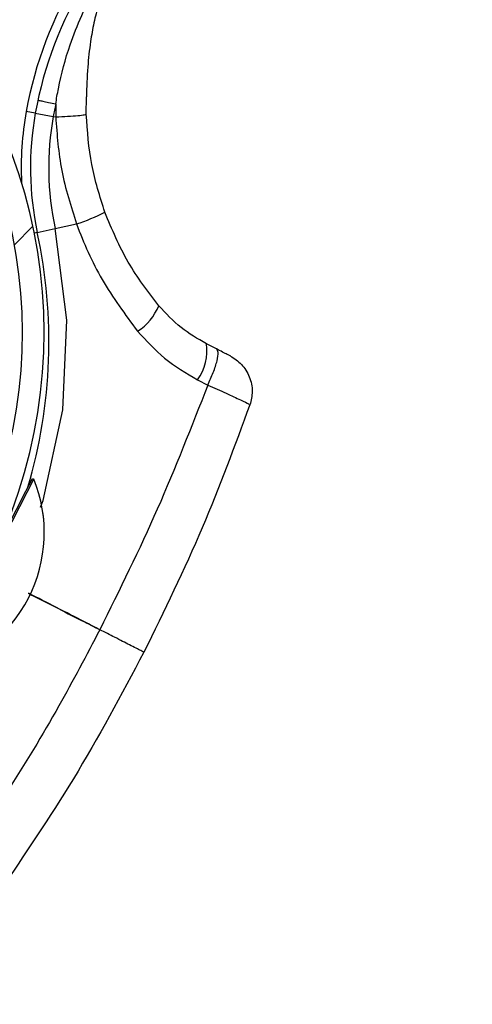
# Model space of a CAD drawing. Header units: inches. Extents: x 170 to 284, y 215 to 248.
# Tile 822 of 1056: x 236.014 to 236.0644, y 224.6504 to 224.76. Entities that reach past the tile are written whole.
import ezdxf

# ---------------------------------------------------------------- set-up
doc = ezdxf.new("R2010")
doc.units = ezdxf.units.IN
doc.header["$LTSCALE"] = 0.25
doc.header["$MEASUREMENT"] = 0
doc.layers.add('RH FRONT OF HOOD', color=7, linetype='Continuous')
pattern_1 = [(45, (225.4196035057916, 218.4993357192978), (-0.03026527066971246, 0.03026527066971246), [])]

msp = doc.modelspace()

# ---------------------------------------------------------------- hatches: boundary and pattern name
at = {"layer": 'RH FRONT OF HOOD'}
h = msp.add_hatch(dxfattribs=at)
h.set_pattern_fill('ANSI31', color=256, scale=0.34241245, angle=2.8e-322, style=0)
h.set_pattern_definition([(45, (225.4529552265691, 218.4993357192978), (-0.03026527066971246, 0.03026527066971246), [])])
edge = h.paths.add_edge_path(flags=0)
edge.add_arc((235.7395956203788, 224.3915581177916), 0.021400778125, 89.9999999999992, 390.52248781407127, ccw=False)
edge.add_line((235.7395956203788, 224.4129588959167), (235.8123582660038, 224.4129588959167))
edge.add_arc((235.8123582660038, 224.8238538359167), 0.4108949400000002, 270, 450.0000000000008)
edge.add_line((235.8123582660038, 225.2347487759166), (235.3287006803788, 225.2347487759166))
edge.add_arc((235.3287006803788, 225.2390289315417), 0.004280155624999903, 180.0000000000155, 269.9999999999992, ccw=False)
edge.add_line((235.3244205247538, 225.2390289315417), (235.3244205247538, 225.2818304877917))
edge.add_arc((235.3287006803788, 225.2818304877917), 0.004280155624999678, 360, 540, ccw=False)
edge.add_line((235.3329808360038, 225.2818304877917), (235.3329808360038, 225.2390289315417))
edge.add_line((235.3329808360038, 225.2390289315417), (235.3297484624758, 225.2390289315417))
edge.add_line((235.3297484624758, 225.2390289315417), (235.3297484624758, 225.2818304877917))
edge.add_arc((235.3287006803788, 225.2818304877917), 0.001047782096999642, 360, 540.0000000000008)
edge.add_line((235.3276528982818, 225.2818304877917), (235.3276528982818, 225.2390289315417))
edge.add_arc((235.3287006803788, 225.2390289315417), 0.001047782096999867, 180, 270)
edge.add_line((235.3287006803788, 225.2379811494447), (235.8123582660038, 225.2379811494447))
edge.add_arc((235.8123582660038, 224.8238538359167), 0.4141273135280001, 269.9999999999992, 450, ccw=False)
edge.add_line((235.8123582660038, 224.4097265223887), (235.7395956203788, 224.4097265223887))
edge.add_arc((235.7395956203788, 224.3915581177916), 0.018168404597, 450.0000000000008, 750.5224878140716)
edge.add_arc((235.754343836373, 224.4002532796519), 0.001047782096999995, 390.5224878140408, 495.0000000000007)
edge.add_line((235.753602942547, 224.4009941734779), (235.7449077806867, 224.3922990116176))
edge.add_line((235.7449077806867, 224.3922990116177), (235.7426221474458, 224.3945846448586))
edge.add_line((235.7426221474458, 224.3945846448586), (235.751317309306, 224.4032798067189))
edge.add_arc((235.754343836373, 224.4002532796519), 0.004280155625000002, 390.522487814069, 495.0000000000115, ccw=False)
h = msp.add_hatch(dxfattribs=at)
h.set_pattern_fill('ANSI31', color=256, scale=0.34241245, style=0)
h.set_pattern_definition(pattern_1)
edge = h.paths.add_edge_path(flags=0)
edge.add_line((235.7790065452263, 225.2304686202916), (235.4365940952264, 225.2304686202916))
edge.add_line((235.4365940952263, 225.2304686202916), (235.4365940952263, 225.2347487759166))
edge.add_line((235.4365940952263, 225.2347487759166), (235.7790065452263, 225.2347487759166))
edge.add_arc((235.7790065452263, 224.8238538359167), 0.4108949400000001, 269.9999999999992, 450, ccw=False)
edge.add_line((235.7790065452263, 224.4129588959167), (235.7062438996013, 224.4129588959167))
edge.add_line((235.7062438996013, 224.4129588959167), (235.7062438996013, 224.4172390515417))
edge.add_line((235.7062438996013, 224.4172390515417), (235.7790065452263, 224.4172390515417))
edge.add_arc((235.7790065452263, 224.8238538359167), 0.406614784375, 270, 450.0000000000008)
h = msp.add_hatch(dxfattribs=at)
h.set_pattern_fill('ANSI31', color=256, scale=0.34241245, angle=2.8e-322, style=0)
h.set_pattern_definition(pattern_1)
edge = h.paths.add_edge_path(flags=0)
edge.add_line((236.0242613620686, 224.7916483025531), (236.0240517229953, 224.789243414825))
edge.add_arc((236.0244100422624, 224.7933538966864), 0.004126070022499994, 242.80758111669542, 265.0180014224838, ccw=False)
edge.add_arc((236.0284784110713, 224.8012726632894), 0.01302879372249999, 194.2837484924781, 242.8075811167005, ccw=False)
edge.add_arc((236.0336946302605, 224.8021343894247), 0.01830194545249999, 152.8075811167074, 192.868954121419, ccw=False)
edge.add_arc((236.0278773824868, 224.805123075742), 0.01176186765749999, 444.94843881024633, 512.8075811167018, ccw=False)
edge.add_arc((236.0284314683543, 224.8011812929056), 0.01566536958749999, 388.0646491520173, 448.23838092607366, ccw=False)
edge.add_arc((236.0200631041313, 224.7963571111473), 0.02532140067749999, 365.6618293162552, 388.7885144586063, ccw=False)
edge.add_arc((236.0302222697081, 224.7982979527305), 0.01504902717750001, 324.96329948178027, 362.12223075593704, ccw=False)
edge.add_arc((236.0197767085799, 224.8051658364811), 0.02754708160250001, 246.11608425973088, 325.7401548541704, ccw=False)
edge.add_arc((236.006177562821, 224.7715778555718), 0.008748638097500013, 433.7662000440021, 580.7490133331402)
edge.add_arc((235.9600185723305, 224.7251915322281), 0.05672062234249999, 332.3782168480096, 405.81748085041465, ccw=False)
edge.add_arc((235.8186385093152, 224.7964800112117), 0.2150521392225, 316.23360868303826, 333.0136347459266, ccw=False)
edge.add_arc((235.9538221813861, 224.6683983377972), 0.02884824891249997, 257.9664245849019, 314.2213378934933, ccw=False)
edge.add_arc((235.9443067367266, 224.6119629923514), 0.0284373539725, 442.9281750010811, 496.5266487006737)
edge.add_arc((235.9347944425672, 224.6215465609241), 0.01494630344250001, 498.0990219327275, 553.3547732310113)
edge.add_arc((235.938669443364, 224.6215960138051), 0.0187470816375, 190.765455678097, 224.2471970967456)
edge.add_arc((235.934483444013, 224.618318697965), 0.0134739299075, 226.6851385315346, 265.0812268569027)
edge.add_arc((235.9335599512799, 224.6109014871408), 0.006011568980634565, 267.7901137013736, 288.5251547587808)
edge.add_arc((235.9281665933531, 224.6218335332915), 0.01816498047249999, 293.7068411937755, 332.8075811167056)
edge.add_arc((235.9345929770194, 224.6185318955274), 0.01094007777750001, 332.8075811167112, 422.8075811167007)
edge.add_arc((235.93873958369, 224.6266029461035), 0.001866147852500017, 422.8075811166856, 438.449827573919)
edge.add_line((235.9391132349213, 224.628431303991), (235.9395965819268, 224.6307964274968))
edge.add_arc((235.93873958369, 224.6266029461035), 0.004280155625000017, 422.80758111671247, 438.44982757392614, ccw=False)
edge.add_arc((235.9345929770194, 224.6185318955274), 0.01335408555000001, 332.80758111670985, 422.80758111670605, ccw=False)
edge.add_arc((235.9281665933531, 224.6218335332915), 0.020578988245, 293.418939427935, 332.8075811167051, ccw=False)
edge.add_arc((235.9335599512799, 224.6109014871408), 0.008425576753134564, 267.3852483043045, 289.30729203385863, ccw=False)
edge.add_arc((235.934483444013, 224.618318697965), 0.01588793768, 226.4978833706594, 265.2781618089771, ccw=False)
edge.add_arc((235.938669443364, 224.6215960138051), 0.02116108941, 190.9121118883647, 224.3847528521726, ccw=False)
edge.add_arc((235.9347944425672, 224.6215465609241), 0.01736031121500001, 137.9878292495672, 193.1734344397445, ccw=False)
edge.add_arc((235.9443067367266, 224.6119629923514), 0.030851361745, 442.72573840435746, 496.58711871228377, ccw=False)
edge.add_arc((235.9538221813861, 224.6683983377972), 0.02643424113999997, 257.7492906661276, 314.1311942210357)
edge.add_arc((235.8186385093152, 224.7964800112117), 0.21263813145, 316.245249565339, 333.0172706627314)
edge.add_arc((235.9600185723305, 224.7251915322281), 0.05430661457, 332.3642077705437, 405.9221159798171)
edge.add_arc((236.006177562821, 224.7715778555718), 0.01116264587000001, 72.86862000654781, 221.3366683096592, ccw=False)
edge.add_arc((236.0197767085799, 224.8051658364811), 0.02513307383, 245.7789812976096, 325.7782389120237)
edge.add_arc((236.0302222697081, 224.7982979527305), 0.01263501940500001, 324.8906283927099, 361.7902779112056)
edge.add_arc((236.0200631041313, 224.7963571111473), 0.022907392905, 365.8518874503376, 388.8272963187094)
edge.add_arc((236.0284314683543, 224.8011812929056), 0.01325136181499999, 387.9998215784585, 448.5428308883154)
edge.add_arc((236.0278773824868, 224.805123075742), 0.009347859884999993, 444.5301052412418, 512.8075811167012)
edge.add_arc((236.0336946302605, 224.8021343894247), 0.01588793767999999, 512.8075811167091, 552.7597599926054)
edge.add_arc((236.0284784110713, 224.8012726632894), 0.01061478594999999, 194.4420824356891, 242.8075811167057)
edge.add_arc((236.0244100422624, 224.7933538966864), 0.001712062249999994, 242.8075811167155, 265.0180014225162)

# ---------------------------------------------------------------- linework, layer by layer
for p, q in [((236.0214343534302, 224.7495180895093), (236.0214384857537, 224.7514327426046)), ((236.0180307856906, 224.7506491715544), (236.0180295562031, 224.7492155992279)), ((236.0157551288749, 224.7496266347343), (236.0147442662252, 224.7498093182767)), ((236.0157551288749, 224.7496266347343), (236.0177562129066, 224.7492649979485)), ((236.0177562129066, 224.7492649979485), (236.0180295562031, 224.7492155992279)), ((236.0179605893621, 224.7367754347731), (236.0203567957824, 224.7372899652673)), ((236.0159724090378, 224.7363485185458), (236.0156451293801, 224.7362782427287)), ((236.0159724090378, 224.7363485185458), (236.0179605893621, 224.7367754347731)), ((236.0359385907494, 224.7233700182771), (236.0347984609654, 224.7239557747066)), ((236.0338175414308, 224.7199368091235), (236.0349612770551, 224.7193413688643)), ((236.0147065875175, 224.7075156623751), (236.0154453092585, 224.7089527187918)), ((236.0148588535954, 224.7074373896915), (236.0155975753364, 224.7088744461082)), ((236.0154453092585, 224.7089527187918), (236.0155975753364, 224.7088744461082)), ((236.0155975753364, 224.7088744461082), (236.0155989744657, 224.708873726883)), ((236.0045767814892, 224.6874353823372), (236.0148588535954, 224.7074373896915)), ((236.0106122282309, 224.6995507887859), (236.0147065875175, 224.7075156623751))]:
    msp.add_line(p, q, dxfattribs=at)
at = {"layer": 'RH FRONT OF HOOD', "flags": 128}
msp.add_lwpolyline([(236.0163250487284, 224.7057679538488), (236.0166241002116, 224.7065101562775), (236.0188088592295, 224.7165795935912), (236.0192487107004, 224.7265666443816), (236.0179606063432, 224.7367753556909), (236.0179605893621, 224.7367754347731), (236.0179605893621, 224.7367754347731)], dxfattribs=at)
at = {"layer": 'RH FRONT OF HOOD'}
for centre, radius, start, end in [((235.7790065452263, 224.8238538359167), 0.4141273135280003, 270, 90), ((235.7790065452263, 224.8238538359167), 0.4108949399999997, 270, 90), ((235.7790065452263, 224.8238538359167), 0.406614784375, 270, 90), ((235.9600185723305, 224.7251915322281), 0.05672062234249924, 332.3782168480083, 45.81748085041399), ((236.0582113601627, 224.7419539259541), 0.04417120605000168, 148.5788848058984, 169.7560486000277), ((236.0582113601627, 224.7419539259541), 0.04314396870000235, 148.5788848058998, 169.7560486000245), ((235.9600185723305, 224.7251915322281), 0.05430661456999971, 332.3642077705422, 45.92211597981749), ((236.0582113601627, 224.7419539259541), 0.04111046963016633, 167.7880775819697, 169.7560486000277), ((236.0494505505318, 224.7435371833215), 0.03526848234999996, 169.7560486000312, 182.6462420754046), ((236.0494505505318, 224.7435371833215), 0.03424124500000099, 169.7560486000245, 192.1189350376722), ((236.0494505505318, 224.7435371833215), 0.03220774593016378, 169.7560486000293, 192.1189350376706), ((236.0131605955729, 224.7591999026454), 0.02306145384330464, 288.1824858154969, 296.6461941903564), ((235.959394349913, 224.7241996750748), 0.05786770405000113, 343.7094724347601, 12.11893503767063), ((236.0238329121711, 224.7304874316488), 0.006116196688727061, 302.8035457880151, 337.9111589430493), ((236.0295832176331, 224.7230994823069), 0.005285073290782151, 323.2434536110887, 9.324216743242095), ((236.000820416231, 224.7029185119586), 0.01593228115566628, 283.6370579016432, 21.95189982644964), ((236.0008218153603, 224.7029177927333), 0.01593228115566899, 283.6370579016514, 21.9518998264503)]:
    msp.add_arc(centre, radius, start, end, dxfattribs=at)
for points, knots in [([(236.0180307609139, 224.7506483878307), (236.0180307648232, 224.7506484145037), (236.0181141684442, 224.7512174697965), (236.0185016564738, 224.7534455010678), (236.0196837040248, 224.7579061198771), (236.0213830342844, 224.7615555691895), (236.0223692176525, 224.7636734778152)], [0, 0, 0, 0, 5.869764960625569e-06, 0.125228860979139, 0.4923383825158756, 1, 1, 1, 1]), ([(236.0234879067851, 224.7636266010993), (236.0232428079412, 224.7629716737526), (236.0227582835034, 224.7616769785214), (236.0222520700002, 224.7596524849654), (236.02183578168, 224.7573438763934), (236.0215462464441, 224.7545652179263), (236.0214762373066, 224.7525373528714), (236.0214381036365, 224.7514327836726)], [0, 0, 0, 0, 0.1627420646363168, 0.3217171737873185, 0.4905672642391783, 0.7225142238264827, 1, 1, 1, 1]), ([(236.0180295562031, 224.7492155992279), (236.018486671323, 224.7492350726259), (236.0194275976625, 224.7492751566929), (236.02054467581, 224.7493557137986), (236.0212972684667, 224.7494412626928), (236.0213895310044, 224.7494929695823), (236.0214343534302, 224.7495180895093)], [0, 0, 0, 0, 0.2429069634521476, 0.4999999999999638, 0.7570930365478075, 1, 1, 1, 1]), ([(236.0180295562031, 224.7492155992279), (236.0181743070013, 224.7472081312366), (236.0184676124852, 224.7431404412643), (236.0197216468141, 224.7392569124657), (236.0203567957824, 224.7372899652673)], [0, 0, 0, 0, 0.4935154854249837, 1, 1, 1, 1]), ([(236.0235031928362, 224.7385877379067), (236.0229436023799, 224.7403444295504), (236.0218095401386, 224.7439045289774), (236.0215605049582, 224.7476306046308), (236.0214343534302, 224.7495180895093)], [0, 0, 0, 0, 0.4934389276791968, 1, 1, 1, 1]), ([(236.0295001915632, 224.7281874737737), (236.0282988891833, 224.7297515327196), (236.0258543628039, 224.7329342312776), (236.024295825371, 224.7366818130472), (236.0235031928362, 224.7385877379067)], [0, 0, 0, 0, 0.4914254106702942, 1, 1, 1, 1]), ([(236.0203567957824, 224.7372899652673), (236.0203568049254, 224.7372899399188), (236.0211271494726, 224.7351541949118), (236.0230174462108, 224.7308995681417), (236.025755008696, 224.7272178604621), (236.0271464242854, 224.7253465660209)], [0, 0, 0, 0, 5.836249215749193e-06, 0.491734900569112, 1, 1, 1, 1]), ([(236.0347984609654, 224.7239557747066), (236.0338350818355, 224.7245111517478), (236.0318700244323, 224.7256439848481), (236.0303003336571, 224.7273286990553), (236.0295001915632, 224.7281874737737)], [0, 0, 0, 0, 0.490254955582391, 1, 1, 1, 1]), ([(236.0271464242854, 224.7253465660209), (236.0281066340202, 224.7242934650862), (236.030066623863, 224.7221438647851), (236.0325505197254, 224.7206823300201), (236.0338175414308, 224.7199368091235)], [0, 0, 0, 0, 0.4899054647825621, 1, 1, 1, 1]), ([(236.0349562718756, 224.7193426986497), (236.0351741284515, 224.7198167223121), (236.0356255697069, 224.7207989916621), (236.0360364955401, 224.7220992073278), (236.0361764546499, 224.7230577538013), (236.0360159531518, 224.7232684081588), (236.0359384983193, 224.7233700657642)], [0, 0, 0, 0, 0.2412900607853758, 0.4999999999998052, 0.7587099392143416, 1, 1, 1, 1]), ([(236.0374708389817, 224.7225828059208), (236.0374718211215, 224.7225823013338), (236.0375487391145, 224.7225427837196), (236.0374594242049, 224.7225886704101), (236.0371730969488, 224.7227357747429), (236.0366338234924, 224.7230128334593), (236.0361694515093, 224.7232514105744), (236.0359384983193, 224.7233700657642)], [0, 0, 0, 0, 0.003230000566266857, 0.2529631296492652, 0.5032304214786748, 0.7529340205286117, 1, 1, 1, 1]), ([(236.0374711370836, 224.7225826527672), (236.0379065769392, 224.7222999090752), (236.0388072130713, 224.7217150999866), (236.0396698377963, 224.7202936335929), (236.0400265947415, 224.7186752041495), (236.039777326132, 224.7176393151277), (236.0396567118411, 224.7171380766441)], [0, 0, 0, 0, 0.2415860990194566, 0.4996813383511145, 0.7579094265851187, 1, 1, 1, 1]), ([(236.0349563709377, 224.7193429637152), (236.0331508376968, 224.714716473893), (236.0295431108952, 224.7054720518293), (236.0251424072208, 224.696556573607), (236.0229440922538, 224.6921029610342)], [0, 0, 0, 0, 0.5004628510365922, 0.9999999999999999, 0.9999999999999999, 0.9999999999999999, 0.9999999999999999]), ([(236.0349562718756, 224.7193426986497), (236.035665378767, 224.7190298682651), (236.0370925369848, 224.718400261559), (236.0386805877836, 224.7176658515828), (236.0395903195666, 224.7172185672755), (236.0395693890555, 224.71719018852), (236.0395612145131, 224.7171791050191)], [0, 0, 0, 0, 0.2719162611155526, 0.5472623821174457, 0.823180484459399, 1, 1, 1, 1]), ([(236.0396376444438, 224.717149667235), (236.0379480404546, 224.7125555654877), (236.0344962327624, 224.7031699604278), (236.0300942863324, 224.6941843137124), (236.0278470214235, 224.689596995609)], [0, 0, 0, 0, 0.4894838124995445, 0.9999999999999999, 0.9999999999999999, 0.9999999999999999, 0.9999999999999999]), ([(236.0149939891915, 224.6961571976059), (236.0169631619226, 224.695150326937), (236.0196115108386, 224.6937961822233), (236.0222603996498, 224.6924417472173), (236.0229397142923, 224.6920943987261)], [0, 0, 0, 0, 0.7435473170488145, 1, 1, 1, 1]), ([(236.0229440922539, 224.6921029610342), (236.0223761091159, 224.6923934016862), (236.0197270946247, 224.6937479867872), (236.0170785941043, 224.6951023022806), (236.0149979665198, 224.6961662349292)], [0, 0, 0, 0, 0.2144129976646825, 0.9999999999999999, 0.9999999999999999, 0.9999999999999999, 0.9999999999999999]), ([(236.0229397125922, 224.6920943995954), (236.0214415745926, 224.6892525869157), (236.0182038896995, 224.6831110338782), (236.0127945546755, 224.6741691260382), (236.0086830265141, 224.6682220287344), (236.0066928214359, 224.6653433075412)], [0, 0, 0, 0, 0.3076441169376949, 0.6648617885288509, 1, 1, 1, 1]), ([(236.0278103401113, 224.6896157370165), (236.0278151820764, 224.6896133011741), (236.0278285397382, 224.6896065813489), (236.0274407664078, 224.6898049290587), (236.0264302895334, 224.6903214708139), (236.0247469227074, 224.6911817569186), (236.0235051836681, 224.6918162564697), (236.0229440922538, 224.6921029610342)], [0, 0, 0, 0, 0.09013511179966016, 0.2486582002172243, 0.5414135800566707, 0.7927834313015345, 1, 1, 1, 1]), ([(236.0278425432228, 224.6895882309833), (236.0253113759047, 224.6848416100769), (236.020412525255, 224.6756549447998), (236.0145482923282, 224.6670532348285), (236.0117140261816, 224.6628959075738)], [0, 0, 0, 0, 0.5166859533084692, 1, 1, 1, 1])]:
    msp.add_open_spline(points, degree=3, knots=knots, dxfattribs=at)
msp.add_open_spline([(236.0160436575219, 224.7510800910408), (236.0160716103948, 224.751074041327), (236.0161275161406, 224.7510619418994), (236.0165658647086, 224.7509670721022), (236.0172076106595, 224.7508281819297), (236.0177566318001, 224.7507093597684), (236.0180311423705, 224.7506499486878)], degree=3, dxfattribs=at)

doc.saveas('drawing.dxf')
